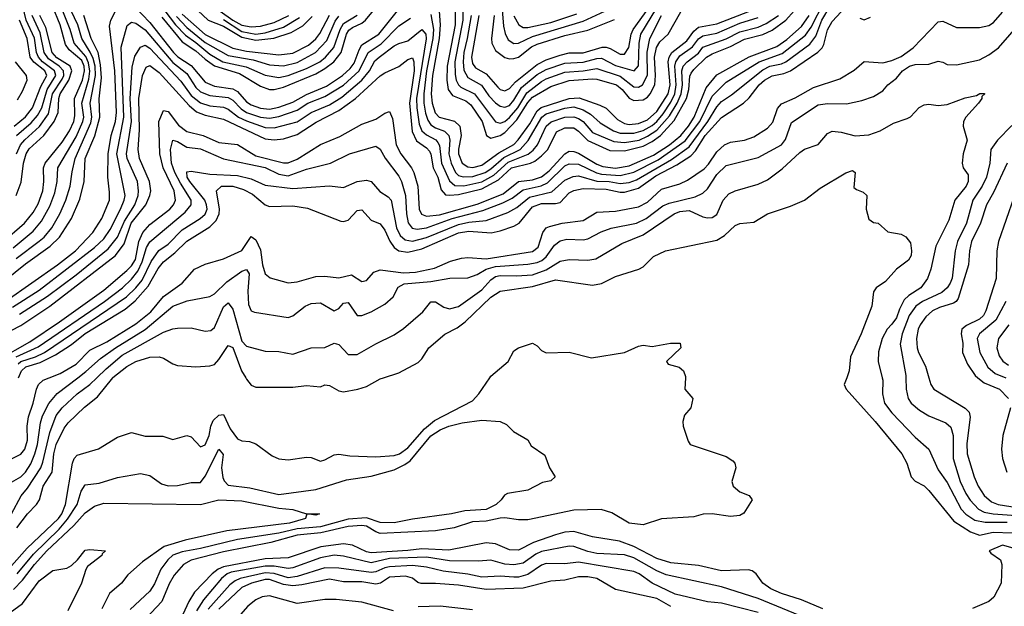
# Model space of a CAD drawing. Header units: inches. Extents: x 990535 to 1117859, y 769386 to 892122.
# Tile 991 of 1056: x 1083465 to 1087737, y 839009 to 841552. Entities that reach past the tile are written whole.
import ezdxf

# ---------------------------------------------------------------- set-up
doc = ezdxf.new("R2010")
doc.units = ezdxf.units.IN
doc.header["$MEASUREMENT"] = 0
doc.layers.add('B0883', color=7, linetype='Continuous')
doc.layers.add('B0884', color=7, linetype='Continuous')

msp = doc.modelspace()

# ---------------------------------------------------------------- linework, layer by layer
at = {"layer": 'B0883', "color": 5}
for points, elevation in [([(1083430, 839546.8), (1083470, 839569.7), (1083490, 839590.9), (1083513.7, 839626.3), (1083531.9, 839670), (1083542.2, 839710), (1083555.7, 839804.3), (1083565.1, 839834.9), (1083591.4, 839888.6), (1083628.2, 839931.8), (1083717.6, 840000)], 2860), ([(1083430, 839409.6), (1083471.3, 839488.7), (1083499, 839521), (1083556.8, 839610), (1083566.3, 839633.7), (1083596.9, 839763.1), (1083624.3, 839835.7), (1083650, 839869.2), (1083714.4, 839930), (1083770, 839970.5), (1083800.4, 840000)], 2840), ([(1083430, 839648.8), (1083470, 839668.4), (1083487.7, 839690), (1083499.3, 839730), (1083498.4, 839790), (1083503.6, 839830), (1083524, 839890), (1083537.7, 839950), (1083547.4, 839970), (1083567.7, 839990), (1083593.2, 840000)], 2880), ([(1083430, 839184.1), (1083498.6, 839261.4), (1083633.9, 839390), (1083648.1, 839410), (1083663.6, 839450), (1083694.6, 839630), (1083701.5, 839650), (1083715, 839665), (1083807.7, 839692.3), (1083890, 839742.6), (1083950, 839762.3), (1084010, 839746.7), (1084087.1, 839747.1), (1084130, 839732.2), (1084190, 839749.3), (1084210, 839743.8), (1084250, 839699.7), (1084270, 839709.2), (1084288, 839750), (1084295.2, 839790), (1084305.2, 839814.8), (1084330, 839837.8), (1084350, 839840.8), (1084378.9, 839779), (1084410, 839734.7), (1084430, 839726.2), (1084463.1, 839723.1), (1084490, 839714), (1084561.4, 839661.4), (1084590, 839648.1), (1084630, 839644.6), (1084710, 839655.9), (1084730, 839653.9), (1084770, 839638.6), (1084790, 839643.5), (1084830, 839666.2), (1084850, 839668.7), (1084897.9, 839662.1), (1085010, 839657.4), (1085090, 839662.2), (1085112.7, 839670), (1085150, 839696.4), (1085221.7, 839778.3), (1085265.3, 839814.7), (1085430, 839900.1), (1085457.8, 839930), (1085505.1, 840000)], 2780), ([(1083453.1, 839350), (1083499.9, 839410), (1083538.8, 839450), (1083551.3, 839470), (1083567.1, 839530), (1083606.7, 839590), (1083614.1, 839670), (1083623.1, 839710), (1083658.5, 839781.5), (1083675.9, 839804.1), (1083747, 839873), (1083802.6, 839917.4), (1083869.2, 840000)], 2820), ([(1086353.7, 840000), (1086350.7, 839950.7), (1086386, 839910), (1086378, 839870), (1086350, 839838), (1086342.8, 839810), (1086344, 839790), (1086365.1, 839725.1), (1086374, 839710), (1086530, 839658.5), (1086559.8, 839639.8), (1086568.6, 839630), (1086571.9, 839610), (1086555.9, 839550), (1086560.9, 839530), (1086590, 839504.9), (1086630.6, 839490), (1086643, 839470), (1086606.6, 839413.4), (1086590, 839402.6), (1086550, 839398.9), (1086470, 839409.8), (1086431.2, 839408.8), (1086390, 839397.2), (1086250, 839387.6), (1086170, 839362.1), (1086110, 839368.9), (1086034.6, 839414.6), (1085988.3, 839428.3), (1085870, 839425.8), (1085670, 839384), (1085630, 839383.3), (1085570, 839392.4), (1085550, 839391.2), (1085490, 839378), (1085430, 839375.3), (1085350, 839349.7), (1085270, 839336.2), (1085030, 839324.6), (1085010, 839331.5), (1084970, 839356.9), (1084950, 839360), (1084890, 839355.6), (1084772, 839328), (1084670, 839317.2), (1084554.8, 839285.2), (1084350, 839245.1), (1084210, 839209.7), (1084176, 839190), (1084135.8, 839144.2), (1084113.3, 839106.7), (1084082.1, 839030), (1083987.9, 838930)], 2780), ([(1084446.2, 840000), (1084450, 839993.5), (1084470, 839967.3), (1084490, 839959.4), (1084650, 839959.4), (1084710, 839966), (1084770, 839960.7), (1084790, 839969.1), (1084810, 839965.8), (1084850, 839943.5), (1084870, 839939), (1084932.3, 839950), (1084970, 839962.3), (1085030, 839995.4), (1085044.1, 840000)], 2820), ([(1087053.6, 840000), (1087042.6, 839970), (1087051, 839950), (1087177.3, 839810), (1087292.7, 839670), (1087314.8, 839630), (1087333.8, 839570), (1087350, 839551.6), (1087390, 839531.5), (1087410, 839511.3), (1087518.3, 839378.3), (1087590, 839332.2), (1087630, 839318), (1087689.1, 839330.9), (1087771.9, 839328.1)], 2820), ([(1087207.5, 840000), (1087210.1, 839990.1), (1087208.4, 839930), (1087218.2, 839890), (1087250, 839847.5), (1087350, 839742.7), (1087409.5, 839690), (1087450, 839600.9), (1087490, 839545.3), (1087549.5, 839430), (1087570, 839408.6), (1087610, 839382.7), (1087653.9, 839373.9), (1087750, 839373.7)], 2840), ([(1087310.8, 840000), (1087311.2, 839950), (1087320.1, 839910), (1087333, 839890), (1087370, 839859.5), (1087410, 839834.2), (1087484, 839804), (1087505.7, 839785.7), (1087516, 839750), (1087514.9, 839650), (1087545.7, 839550), (1087570, 839497.6), (1087588.8, 839468.8), (1087625.4, 839430), (1087650, 839417.5), (1087689.7, 839409.7), (1087830, 839399.6)], 2860), ([(1087410.4, 840000), (1087419, 839970), (1087431.1, 839951.1), (1087567.6, 839867.6), (1087585.6, 839850), (1087588.7, 839828.7), (1087574.4, 839714.4), (1087575.8, 839670), (1087606.4, 839570), (1087623.5, 839530), (1087650, 839489.1), (1087682.1, 839462.1), (1087711.1, 839451.1), (1087830, 839431)], 2880), ([(1087623, 840000), (1087650, 839978.4), (1087716.3, 839950), (1087755.4, 839910)], 2920), ([(1087763.7, 839870), (1087730.4, 839750), (1087724.5, 839690), (1087729.7, 839650), (1087748.2, 839590)], 2920), ([(1083455.2, 839150), (1083524.8, 839235.2), (1083636.2, 839343.8), (1083673.4, 839386.6), (1083714.3, 839450), (1083732.3, 839507.7), (1083750, 839535.8), (1083810, 839543), (1083890, 839567.3), (1083990, 839585.2), (1084030, 839576.1), (1084080.6, 839540.6), (1084110, 839531.9), (1084150, 839533.4), (1084210, 839545.8), (1084250, 839545.2), (1084270, 839573.5), (1084330, 839690.1), (1084347.6, 839667.6), (1084341.4, 839610), (1084347, 839567), (1084352.9, 839552.9), (1084370, 839534.4), (1084463.4, 839523.4), (1084590, 839494), (1084750, 839514.9), (1084882.9, 839557.1), (1084990, 839573.1), (1085090, 839601.1), (1085136.8, 839623.2), (1085160.2, 839639.8), (1085250, 839747.7), (1085290, 839774.5), (1085326.8, 839790), (1085385.1, 839805.1), (1085470, 839815.8), (1085550.5, 839810.5), (1085576.9, 839796.9), (1085607.5, 839767.5), (1085670, 839730.8), (1085685.2, 839705.2), (1085744, 839664), (1085763.7, 839610), (1085788.2, 839570), (1085770, 839553.6), (1085734.4, 839545.6), (1085670, 839512.6), (1085581.8, 839498.2), (1085568.7, 839491.3), (1085554.3, 839470), (1085532.3, 839450), (1085490, 839428.9), (1085397.4, 839422.6), (1085339.1, 839410), (1085170, 839387.2), (1085090, 839370.6), (1085030, 839373), (1084970, 839393.3), (1084890, 839386.2), (1084770, 839354.2), (1084670, 839344.5), (1084590, 839326.4), (1084410, 839298.2), (1084250, 839259.4), (1084170, 839245), (1084130, 839231.1), (1084108.3, 839210), (1084078.5, 839170), (1084050, 839106.1), (1084030, 839074.5), (1083944.6, 838995.4)], 2760), ([(1083438.6, 839081.4), (1083478.2, 839121.8), (1083530, 839190.9), (1083583.6, 839250), (1083700.8, 839359.2), (1083750, 839414.5), (1083790, 839442.6), (1083830, 839456.2), (1084250, 839450.9), (1084330, 839470.7), (1084430, 839466.6), (1084590, 839434.4), (1084650, 839429.1), (1084710, 839410.1), (1084766.8, 839410), (1084750, 839404.4), (1084710.6, 839409.4), (1084704.9, 839390), (1084636, 839370), (1084364.4, 839335.6), (1084183.5, 839296.5), (1084091.7, 839268.3), (1083997.8, 839202.2), (1083934.1, 839145.9), (1083906.7, 839110), (1083854.8, 839065.2), (1083822.2, 838997.8)], 2740), ([(1086950, 838998.4), (1086857.2, 839037.2), (1086770, 839064.3), (1086724.8, 839084.8), (1086689.9, 839110), (1086660.4, 839150), (1086643, 839163), (1086626.9, 839166.9), (1086510, 839162.8), (1086410, 839185.9), (1086290, 839197.5), (1086230, 839216.5), (1086130, 839268.8), (1086068, 839291.9), (1085950.2, 839310.2), (1085870, 839333.2), (1085830, 839331.2), (1085790, 839318.4), (1085695, 839285), (1085630, 839252.6), (1085590, 839254.4), (1085530, 839279.4), (1085490, 839284.1), (1085327.5, 839252.5), (1085210, 839258.7), (1085149.5, 839250.5), (1084990, 839240.2), (1084970, 839245.2), (1084910, 839274.1), (1084870, 839279.7), (1084772.5, 839267.5), (1084630, 839218.9), (1084530, 839214.5), (1084350, 839180.5), (1084326.8, 839170), (1084300.9, 839150), (1084224.4, 839070), (1084199.9, 839030), (1084165, 838955)], 2820), ([(1083327, 838913), (1083478.1, 839021.9), (1083550, 839119.2), (1083610, 839164.9), (1083670, 839174), (1083690, 839186), (1083717, 839210), (1083750, 839252.4), (1083770, 839255.5), (1083837.3, 839250), (1083822.8, 839237.2), (1083822.4, 839230), (1083759, 839181), (1083751.8, 839168.2), (1083734.2, 839110), (1083674.3, 838990)], 2720), ([(1086930, 838936.3), (1086670, 839043.3), (1086510, 839093.5), (1086270, 839145.7), (1086230, 839162.6), (1086130, 839219.4), (1086090, 839232.9), (1085970, 839238.2), (1085930, 839247.2), (1085870, 839268.9), (1085850, 839270.3), (1085730, 839246.9), (1085704.6, 839235.4), (1085650, 839196.3), (1085610, 839188.9), (1085570, 839191.8), (1085510, 839208.8), (1085455.4, 839204.6), (1085330, 839206.5), (1085230, 839221.5), (1085070, 839215.9), (1084990, 839197.3), (1084870, 839225.8), (1084830, 839230.7), (1084770, 839218.8), (1084650, 839175.8), (1084630, 839173.3), (1084570, 839183.8), (1084530, 839183.8), (1084383.4, 839156.6), (1084365.3, 839150), (1084340.8, 839130), (1084262.4, 839037.6), (1084232.3, 838990)], 2840), ([(1087827, 839247), (1087730, 839273.5), (1087671, 839250), (1087678.8, 839238.8), (1087721, 839210), (1087726.8, 839190), (1087724, 839110), (1087691.6, 839048.4), (1087670.6, 839030), (1087599.7, 839000.3)], 2820), ([(1086670, 838982.4), (1086510, 839023.2), (1086450, 839028.5), (1086310, 839061.5), (1086209.9, 839110), (1086153.5, 839150), (1086130, 839159.5), (1085890, 839200.4), (1085830, 839192.9), (1085750, 839194.8), (1085730, 839187.4), (1085670, 839146.6), (1085630, 839135.6), (1085610, 839134.8), (1085550, 839139.8), (1085470, 839135.4), (1085410, 839149.1), (1085302.1, 839162.1), (1085230, 839178.4), (1085170, 839186.3), (1085070, 839180.3), (1085050, 839176.6), (1085010, 839158), (1084990, 839156), (1084850, 839175.1), (1084790, 839175.6), (1084670, 839138.1), (1084630, 839132.8), (1084570, 839152), (1084530, 839154.5), (1084421.4, 839130), (1084399.8, 839120.2), (1084377.4, 839102.7), (1084283.7, 838996.3)], 2860), ([(1086290, 839008.5), (1086230, 839043), (1086050, 839081.5), (1085970, 839129.1), (1085930, 839137.5), (1085890, 839137.5), (1085830, 839122.3), (1085770, 839118.2), (1085650, 839087.6), (1085490, 839081.5), (1085370, 839101.4), (1085270, 839108.3), (1085207.4, 839107.4), (1085192.5, 839112.5), (1085170, 839131.7), (1085139.9, 839139.9), (1085070, 839135.1), (1085031.1, 839108.9), (1085010, 839104.9), (1084950, 839115.9), (1084870, 839114.9), (1084810, 839127.4), (1084690, 839101.5), (1084650, 839098.2), (1084610, 839104), (1084550, 839124.6), (1084530, 839124.9), (1084471.6, 839110), (1084429.2, 839090.8), (1084330, 838997.1)], 2880), ([(1085087, 838990), (1084950, 839027), (1084838.9, 839038.9), (1084790, 839038.7), (1084670, 839021.4), (1084550, 839053.9), (1084517.8, 839050), (1084490, 839037.5), (1084454.6, 839010), (1084370, 838912.6)], 2920), ([(1085430, 838993.9), (1085290, 839010.2), (1085193.8, 839006.2)], 2920)]:
    msp.add_lwpolyline(points, dxfattribs=dict(at, elevation=elevation))
at = {"layer": 'B0884', "color": 5}
for points, elevation in [([(1083407, 840333), (1083630.2, 840489.8), (1083708.2, 840550), (1083782.8, 840630), (1083821.5, 840690), (1083854.9, 840770), (1083855.7, 840804.3), (1083847.4, 840870), (1083848.9, 840970), (1083862.8, 841050), (1083881.2, 841110), (1083885, 841150), (1083878.7, 841330), (1083855.5, 841524.5), (1083861.1, 841550), (1083910, 841646.7)], 3080), ([(1083452.3, 841050), (1083515.7, 841104.3), (1083543.1, 841136.9), (1083560.9, 841170), (1083584.6, 841250), (1083622.6, 841310), (1083617, 841330), (1083563.8, 841370), (1083546.6, 841390), (1083538.8, 841410), (1083530, 841471.4), (1083494, 841550), (1083478.7, 841610), (1083452.7, 841650)], 3260), ([(1083930, 841645.5), (1084030, 841539.7), (1084132.3, 841410), (1084151.1, 841391.1), (1084210, 841352.9), (1084270, 841281.9), (1084310, 841264), (1084390, 841252.7), (1084410, 841240.9), (1084450, 841195.3), (1084470, 841182.3), (1084510, 841168.7), (1084550, 841163.8), (1084590, 841172.5), (1084650, 841194.5), (1084710, 841227.2), (1084796, 841264), (1084866.5, 841310), (1084899.5, 841340.5), (1084916.8, 841363.2), (1084937.9, 841422.1), (1084950, 841443.4), (1085023.1, 841490), (1085110, 841597.4)], 3080), ([(1084082.8, 841562.8), (1084170, 841456.4), (1084230, 841417.7), (1084270, 841380.3), (1084310, 841351.7), (1084419, 841319), (1084510, 841263.9), (1084550, 841250.1), (1084570, 841249.3), (1084610, 841259.6), (1084750, 841318), (1084790, 841339.8), (1084828.6, 841370), (1084860.6, 841410), (1084883.2, 841490), (1084893.5, 841506.5), (1084910, 841518.8), (1084950, 841536.6), (1084965.9, 841550), (1085048.2, 841651.8)], 3120), ([(1085388, 841650), (1085388.7, 841550), (1085353.8, 841370), (1085354.2, 841314.2), (1085358.7, 841290), (1085369.2, 841269.2), (1085380.1, 841260.1), (1085438.4, 841230), (1085530, 841109.6), (1085550, 841102.9), (1085570, 841111.4), (1085590, 841127.5), (1085626.9, 841170), (1085665.3, 841234.7), (1085730, 841283.8), (1085750, 841295.2), (1085830, 841323.9), (1085910, 841330.2), (1085970, 841340.6), (1086070, 841307), (1086130, 841261.2), (1086150, 841259.8), (1086167.8, 841270), (1086188.7, 841311.3), (1086188.5, 841411.5), (1086198.8, 841470), (1086250, 841570.4)], 3140), ([(1085423.6, 841570), (1085407.5, 841470), (1085392.1, 841410), (1085389.1, 841370), (1085392.9, 841332.9), (1085410, 841301.8), (1085468.9, 841268.9), (1085501.3, 841221.3), (1085530, 841191.2), (1085550, 841177), (1085570, 841172.4), (1085590, 841180.5), (1085610, 841203.8), (1085642.5, 841257.5), (1085710, 841314), (1085750, 841336), (1085830, 841364), (1085910, 841368.3), (1085970, 841384.3), (1085990, 841385), (1086050, 841354), (1086131.4, 841330), (1086150, 841352.2), (1086153.8, 841450), (1086161, 841490), (1086270, 841672)], 3160), ([(1083390, 840586.3), (1083485.8, 840670), (1083523.7, 840716.3), (1083545.6, 840754.4), (1083565.3, 840810), (1083570.8, 840850), (1083569.2, 840910), (1083575.3, 840930), (1083650, 841021.1), (1083681.6, 841070), (1083700.3, 841110), (1083705.3, 841134.7), (1083702.8, 841210), (1083737.7, 841290), (1083747.2, 841330), (1083745.1, 841350), (1083734.7, 841374.7), (1083680.7, 841420.7), (1083664.5, 841444.5), (1083641.1, 841530), (1083607.2, 841610)], 3180), ([(1083436.6, 840563.5), (1083524, 840636), (1083560.7, 840679.3), (1083596.4, 840743.6), (1083618, 840802), (1083628.5, 840850), (1083630.9, 840910), (1083710, 841043.7), (1083740, 841110), (1083743.5, 841130), (1083735.3, 841190), (1083765.5, 841294.5), (1083770.4, 841329.6), (1083764.7, 841364.7), (1083752.4, 841392.4), (1083701.6, 841450), (1083684.5, 841510), (1083643.5, 841610)], 3160), ([(1083450, 840090.9), (1083545.8, 840134.2), (1083834.1, 840330), (1083911.9, 840390), (1083950, 840426.7), (1083978, 840461.9), (1083997.3, 840502.7), (1084016, 840564), (1084030.8, 840589.2), (1084183, 840717), (1084209.9, 840750), (1084208.8, 840770), (1084162.7, 840842.7), (1084137.9, 840890), (1084123.6, 840930), (1084119.5, 840990), (1084130, 841029.2), (1084150, 841024.2), (1084190, 840999.4), (1084250, 840992.5), (1084350, 840948.8), (1084530, 840911.2), (1084590, 840882.2), (1084630, 840874.6), (1084710, 840904.3), (1084813.7, 840930), (1084896.9, 840970), (1085010, 841003.2), (1085030, 840991.3), (1085051.8, 840951.8), (1085110, 840873.4), (1085122.4, 840850), (1085138.7, 840790), (1085143.6, 840710), (1085151.3, 840671.4), (1085168.6, 840648.6), (1085190, 840644.2), (1085230.4, 840650.4), (1085342.3, 840690), (1085474.7, 840725.3), (1085562.3, 840757.7), (1085601.9, 840778.1), (1085650, 840814.2), (1085727.6, 840832.4), (1085755.3, 840844.7), (1085830, 840918.2), (1085850, 840927.1), (1085890, 840925.8), (1085968.3, 840888.3), (1085990, 840882.8), (1086070, 840876.1), (1086130, 840890.8), (1086235.9, 840944.1), (1086353.4, 841026.6), (1086417, 841110), (1086470, 841220.8), (1086530, 841280.8), (1086674.5, 841370), (1086774.1, 841405.9), (1086874.5, 841485.5), (1086900.1, 841519.9), (1086955.3, 841630)], 2960), ([(1083459.2, 840060.8), (1083470, 840070), (1083534.4, 840090), (1083573.7, 840110), (1083929, 840350), (1083970, 840390), (1083996.4, 840423.6), (1084036.4, 840503.6), (1084069.2, 840550.8), (1084110, 840579.1), (1084170, 840640.5), (1084247.8, 840690), (1084270.6, 840709.4), (1084278.6, 840730), (1084276.6, 840750), (1084268.2, 840770), (1084203.3, 840850), (1084192.6, 840870), (1084190, 840892.3), (1084210, 840894.8), (1084290, 840882), (1084410, 840876.6), (1084470, 840861.5), (1084530, 840834.6), (1084650, 840821), (1084810, 840831.8), (1084870, 840825.1), (1084930, 840850.7), (1084970, 840856), (1084990, 840850.8), (1085027.9, 840807.9), (1085064.8, 840784.8), (1085076.6, 840770), (1085101, 840650), (1085116, 840616), (1085137.6, 840597.6), (1085170, 840592.2), (1085230, 840607.6), (1085370, 840664.2), (1085414.4, 840674.4), (1085490, 840680.9), (1085584, 840716), (1085622.7, 840737.3), (1085677.7, 840782.3), (1085774.5, 840805.5), (1085830, 840857), (1085867, 840873), (1085890, 840875.2), (1085970, 840851.8), (1086022.6, 840850), (1086070, 840841.3), (1086110, 840846.2), (1086141.7, 840858.3), (1086293.6, 840946.4), (1086370, 841000.4), (1086451.6, 841110), (1086490, 841175), (1086510, 841197), (1086553.9, 841226.1), (1086690, 841334.5), (1086719.6, 841350), (1086770, 841361.1), (1086790, 841370), (1086893.4, 841446.6), (1086919.1, 841480.9), (1086946, 841550), (1086981.5, 841610)], 2940), ([(1084193.2, 841633.2), (1084282.9, 841550), (1084350, 841523.5), (1084430, 841475.6), (1084490, 841463.2), (1084568.1, 841471.9), (1084643.7, 841496.3), (1084694, 841526), (1084734, 841566)], 3220), ([(1084290, 841621.2), (1084390.9, 841550), (1084430, 841528.2), (1084470, 841520.4), (1084510, 841523.6), (1084570, 841540.5), (1084632.9, 841570)], 3260), ([(1085282.1, 841630), (1085290.4, 841530.4), (1085286, 841470), (1085255.8, 841310), (1085250.4, 841230.4), (1085254.6, 841190), (1085268.2, 841148.2), (1085285.3, 841130), (1085351.9, 841111.9), (1085375.7, 841090), (1085381.4, 841050), (1085369.6, 840990.3), (1085370, 840970), (1085384.8, 840930), (1085410, 840913.6), (1085431.7, 840911.7), (1085470, 840921.5), (1085544.9, 840975.1), (1085608.8, 841011.2), (1085628.6, 841031.4), (1085679, 841101), (1085710, 841156.7), (1085727.9, 841172.1), (1085850, 841210.2), (1085892.9, 841213), (1085982.1, 841182.1), (1086010, 841168.8), (1086059.5, 841119.5), (1086090, 841101.6), (1086110, 841098), (1086150, 841101.5), (1086190, 841118), (1086230, 841153.9), (1086278.5, 841230), (1086287, 841270), (1086278.8, 841370), (1086283.1, 841390), (1086294.4, 841410), (1086360, 841460), (1086390, 841502.3), (1086410, 841519.8), (1086490, 841533.7), (1086650, 841596.6)], 3080), ([(1085354.8, 841630), (1085354.4, 841530), (1085320.4, 841350), (1085319.1, 841290), (1085324.7, 841250), (1085343.5, 841223.5), (1085400.7, 841200.7), (1085422.3, 841182.3), (1085472.7, 841110), (1085490.7, 841050), (1085510, 841038.7), (1085550.3, 841050), (1085570, 841063.7), (1085621.8, 841118.2), (1085670, 841193.4), (1085690, 841215.5), (1085770, 841263), (1085850, 841287.9), (1085950, 841295.7), (1085970, 841293.7), (1086054.2, 841270), (1086079.6, 841250), (1086110, 841212.3), (1086130, 841201.1), (1086170, 841204.1), (1086190, 841216.7), (1086201.3, 841230), (1086220.8, 841270), (1086224.6, 841310), (1086219.9, 841390), (1086228.4, 841431.6), (1086243.4, 841456.6), (1086278.3, 841490), (1086334, 841586)], 3120), ([(1085457.8, 841570), (1085425, 841390), (1085430, 841362.6), (1085443.5, 841343.5), (1085490, 841317.9), (1085539.5, 841259.5), (1085550, 841250.1), (1085570, 841244), (1085590, 841254), (1085616.9, 841283.1), (1085710, 841357.2), (1085750, 841377.5), (1085810, 841397.9), (1085850, 841408), (1085910, 841409), (1085992.8, 841432.8), (1086010, 841432.9), (1086026.8, 841426.8), (1086070, 841401.9), (1086090, 841402.8), (1086108.6, 841431.4), (1086119.1, 841490), (1086127.4, 841510), (1086213.8, 841630)], 3180), ([(1085556.5, 841630), (1085564.5, 841524.5), (1085571.7, 841491.7), (1085585.3, 841465.3), (1085610, 841448.9), (1085630, 841450.4), (1085690, 841478.6), (1085910, 841545.9), (1086022.7, 841597.3)], 3240), ([(1083340.8, 840159.2), (1083470, 840226.9), (1083596.2, 840310), (1083880.7, 840530), (1083918.9, 840581.1), (1083949.7, 840670.3), (1084013.1, 840750), (1084030.5, 840790), (1084034.3, 840810), (1084029.2, 840850), (1083985.1, 840950), (1083979.2, 840990), (1083984.9, 841075.1), (1083982.7, 841210), (1083998.9, 841310), (1084014.1, 841345.9), (1084030, 841352.8), (1084070, 841323.5), (1084200.5, 841180.5), (1084232.9, 841152.9), (1084270, 841137.7), (1084350, 841120.7), (1084530, 841036.1), (1084570, 841030.6), (1084610, 841035.8), (1084670, 841054.9), (1084752.3, 841107.7), (1084850, 841158.1), (1084922.7, 841210), (1085030, 841308.5), (1085050, 841322.4), (1085110, 841349.2), (1085150, 841379), (1085170, 841386), (1085175.5, 841370), (1085176.3, 841330), (1085157.3, 841190), (1085167.9, 841067.9), (1085186.9, 841026.9), (1085230, 840997), (1085242.8, 840982.8), (1085249.4, 840969.4), (1085259.7, 840910), (1085279.7, 840870), (1085294.5, 840814.5), (1085313.4, 840793.4), (1085330.7, 840790.7), (1085370, 840794.5), (1085470, 840819.3), (1085542.4, 840857.6), (1085598.7, 840910), (1085681.2, 840930), (1085700.9, 840939.1), (1085730, 840961.3), (1085756.4, 840990), (1085794.4, 841065.6), (1085830, 841083.7), (1085870, 841082.8), (1085890, 841069.2), (1085930, 841028.7), (1086025.4, 840985.4), (1086090, 840984.2), (1086170, 841003.8), (1086210, 841024.6), (1086245.4, 841050), (1086305, 841115), (1086358.6, 841210), (1086368.9, 841250), (1086373.3, 841306.7), (1086379.1, 841320.9), (1086390, 841336.8), (1086445.1, 841390), (1086470, 841404.2), (1086550, 841435.6), (1086610, 841468.2), (1086690, 841488.1), (1086730, 841506.3), (1086790, 841550), (1086826, 841590)], 3020), ([(1083354.8, 840385.2), (1083490, 840494.2), (1083598.4, 840570), (1083638.2, 840610), (1083689.9, 840690), (1083726.6, 840773.4), (1083745, 840850), (1083749.5, 840950), (1083791.2, 841048.8), (1083813.6, 841130), (1083809.6, 841209.6), (1083820.3, 841299.8), (1083816.7, 841356.7), (1083805.8, 841410), (1083775.8, 841470), (1083744.5, 841570)], 3120), ([(1083370, 840077), (1083510, 840155.1), (1083637.6, 840242.4), (1083830, 840378.9), (1083930, 840465.1), (1083950, 840485.4), (1083967.4, 840512.6), (1083982.5, 840590), (1083999.1, 840630), (1084030, 840664.3), (1084117.3, 840730), (1084132.7, 840750), (1084140.9, 840770), (1084136.1, 840810), (1084088.2, 840910), (1084073.6, 840970), (1084069.5, 841110), (1084090, 841157.8), (1084110, 841153.9), (1084154.8, 841094.8), (1084190, 841067.9), (1084260.8, 841050), (1084330, 841019), (1084410, 841010.8), (1084490, 840962.2), (1084610, 840931.1), (1084630, 840931.8), (1084670, 840946.9), (1084770, 841011.2), (1084854, 841046), (1084950, 841098.9), (1085010, 841120.6), (1085050, 841146.3), (1085070, 841153.9), (1085083.5, 841123.5), (1085098.6, 841010), (1085118.7, 840970), (1085165.8, 840910), (1085176.2, 840890), (1085192.5, 840830), (1085198.8, 840730), (1085209.4, 840709.4), (1085230, 840700.1), (1085286.7, 840706.7), (1085450, 840751.9), (1085562.6, 840797.4), (1085630, 840850), (1085690, 840858.2), (1085729.2, 840870.8), (1085762.7, 840897.3), (1085830, 840971.1), (1085850, 840982.3), (1085870, 840981.2), (1085890, 840972.8), (1085970, 840925.6), (1085995.3, 840915.3), (1086051.1, 840908.9), (1086110, 840918.8), (1086215.9, 840964.1), (1086284.8, 841010), (1086334.1, 841050), (1086367.3, 841090), (1086392.2, 841130), (1086443.3, 841256.6), (1086490, 841313), (1086630, 841391.6), (1086750, 841435.2), (1086794.5, 841465.5), (1086857.1, 841522.9), (1086891.1, 841570)], 2980), ([(1083434.5, 840305.5), (1083550, 840378.9), (1083790, 840564.3), (1083830, 840602.3), (1083858, 840642), (1083903.5, 840730), (1083919.3, 840770), (1083922.4, 840790), (1083886.6, 840970), (1083917.9, 841130), (1083906.4, 841433.6), (1083932.5, 841527.5), (1083950, 841541.2), (1083970, 841536.3), (1084010, 841507.9), (1084130, 841366.8), (1084190, 841318.3), (1084230, 841257.5), (1084250, 841239.8), (1084290, 841223.1), (1084370, 841214.9), (1084390, 841202.5), (1084425.7, 841165.7), (1084450, 841150), (1084510, 841129.8), (1084550, 841125), (1084590, 841133.1), (1084670, 841159.7), (1084715.1, 841190), (1084790, 841219.4), (1084870, 841268.5), (1084937.7, 841330), (1084977.3, 841410), (1085033.3, 841446.7), (1085110, 841525.9), (1085161.3, 841558.7)], 3060), ([(1083450, 840517.1), (1083550, 840592), (1083571.3, 840610), (1083605.2, 840650), (1083640.1, 840710), (1083665.5, 840770), (1083684.4, 840830), (1083692.8, 840892.8), (1083706.5, 840950), (1083774.5, 841105.5), (1083778.6, 841130), (1083771.3, 841190), (1083794, 841310), (1083792.3, 841350), (1083784.2, 841384.1), (1083771.9, 841411.9), (1083734.5, 841470), (1083717.4, 841530), (1083688.8, 841590)], 3140), ([(1083450.7, 840789.3), (1083471.7, 840848.3), (1083482, 840930), (1083493.6, 840970), (1083507.1, 840992.9), (1083569.6, 841050.4), (1083615.4, 841110), (1083632, 841150), (1083635, 841210), (1083641.3, 841230), (1083679.3, 841290), (1083692.4, 841330), (1083683.9, 841350), (1083626.5, 841386.5), (1083606.5, 841410), (1083578.5, 841518.5), (1083552.8, 841570)], 3220), ([(1083451.8, 840970), (1083469.7, 841010), (1083488.1, 841031.9), (1083551.6, 841088.4), (1083590, 841143.9), (1083608.5, 841230), (1083650, 841294.6), (1083657.2, 841310), (1083655.9, 841330), (1083636.8, 841350), (1083590, 841382.9), (1083572.3, 841410), (1083554.6, 841494.6), (1083519.2, 841570)], 3240), ([(1083461, 840000), (1083473.6, 840030), (1083492.7, 840047.3), (1083553.8, 840066.2), (1083620.4, 840099.6), (1083690, 840143.9), (1083750, 840192), (1083923.1, 840296.9), (1083967, 840333), (1084022.6, 840397.4), (1084066.5, 840473.5), (1084090, 840503.1), (1084139.3, 840540.7), (1084190, 840592.1), (1084290, 840654.7), (1084318.4, 840681.6), (1084331.2, 840710), (1084332.2, 840730), (1084319.6, 840810), (1084341, 840830), (1084390, 840830.1), (1084436.2, 840816.2), (1084475.3, 840795.3), (1084530, 840749), (1084550, 840742.3), (1084650, 840745), (1084714.4, 840734.4), (1084858.6, 840678.6), (1084870, 840676.8), (1084890, 840683.7), (1084930, 840724.6), (1084950, 840727.8), (1084990, 840682.7), (1085030, 840666.5), (1085050, 840639.5), (1085071.3, 840591.3), (1085090, 840564), (1085110, 840550), (1085150, 840543.7), (1085210, 840558.3), (1085370, 840627.8), (1085414.7, 840634.7), (1085511.2, 840628.8), (1085550, 840636.7), (1085610, 840657.6), (1085632.5, 840670), (1085690, 840740.1), (1085730, 840754.7), (1085790, 840754.9), (1085810, 840760.2), (1085850, 840801.7), (1085870, 840812), (1085910, 840819.9), (1086010, 840817.3), (1086070, 840803.8), (1086090, 840804.1), (1086150, 840822.2), (1086225.5, 840874.5), (1086317, 840923), (1086377.5, 840962.5), (1086397.1, 840982.9), (1086440.2, 841050), (1086510, 841127.9), (1086605.7, 841190), (1086630, 841213.8), (1086673.7, 841270), (1086696.5, 841290), (1086730, 841309.3), (1086781.5, 841318.5), (1086810, 841330.1), (1086928.2, 841411.8), (1086946.8, 841430), (1086954.9, 841445.1), (1086970, 841507.7), (1086990, 841544.6), (1087030, 841586.6)], 2920), ([(1083464.6, 840275.4), (1083586.1, 840353.9), (1083710, 840446), (1083850, 840558.4), (1083890.4, 840609.6), (1083920.7, 840679.3), (1083964.6, 840750), (1083979.1, 840790), (1083981.3, 840810), (1083975.9, 840850), (1083932.5, 840950), (1083928.4, 840970), (1083950, 841110), (1083944.3, 841210), (1083954.2, 841345.8), (1083965.4, 841394.6), (1083990, 841432.9), (1084010, 841441.8), (1084030, 841429.1), (1084165, 841285), (1084210, 841223.9), (1084250, 841191.4), (1084290, 841178.6), (1084350, 841172.5), (1084370, 841163.6), (1084415.2, 841130), (1084450, 841113.4), (1084530, 841085.2), (1084570, 841083.6), (1084670, 841108.7), (1084730.4, 841150), (1084810, 841183.5), (1084863.2, 841216.8), (1084950.4, 841289.6), (1084983.2, 841330), (1085006.8, 841373.2), (1085025.2, 841390), (1085090, 841438.2), (1085110, 841449.2), (1085150, 841461.1), (1085210.1, 841510.1), (1085227.5, 841490), (1085229.5, 841469.5), (1085187.8, 841210), (1085188.3, 841170), (1085198.8, 841098.8), (1085210.4, 841070), (1085230, 841053.4), (1085271.4, 841031.4), (1085280.2, 841020.2), (1085286.3, 841006.3), (1085295.9, 840930), (1085330, 840853.1), (1085353.4, 840833.4), (1085392.1, 840832.1), (1085470, 840849.3), (1085522.1, 840877.9), (1085585.5, 840934.5), (1085671.5, 840968.5), (1085693.6, 840986.4), (1085712.6, 841010), (1085750, 841090.4), (1085771.3, 841108.7), (1085830, 841129.2), (1085870, 841131.1), (1085890, 841124.1), (1085910.1, 841110), (1085950, 841062.7), (1086043.4, 841023.4), (1086090, 841020.1), (1086152.9, 841030), (1086190, 841046.8), (1086230, 841072.8), (1086284.3, 841135.7), (1086317.5, 841190), (1086335.4, 841230), (1086341.3, 841270), (1086337.9, 841330), (1086344.7, 841350), (1086362.1, 841370), (1086410, 841407.3), (1086430, 841433.5), (1086530, 841468.8), (1086590, 841499.1), (1086670, 841520.3), (1086704.8, 841535.2), (1086758.3, 841570)], 3040), ([(1083593.2, 840000), (1083641.2, 840018.8), (1083710, 840058.2), (1083770, 840118.8), (1083843.8, 840156.1), (1083970, 840234), (1084033.8, 840286.2), (1084090, 840352.2), (1084170.2, 840409.8), (1084223.2, 840470), (1084270, 840491.9), (1084350, 840515.6), (1084429, 840551), (1084470, 840612.5), (1084490, 840597.5), (1084510, 840554.3), (1084519.4, 840490), (1084530.7, 840450.7), (1084552.8, 840432.8), (1084630, 840411.5), (1084670, 840416.2), (1084750, 840438.8), (1084790, 840439.8), (1084850, 840432.5), (1084905.8, 840445.8), (1084950, 840417.8), (1084970, 840421.4), (1085002.5, 840457.5), (1085030, 840468.2), (1085130, 840455.1), (1085182.6, 840457.3), (1085264.5, 840475.5), (1085334.6, 840505.4), (1085381.8, 840518.2), (1085410, 840521), (1085490, 840515.2), (1085690, 840547), (1085714.3, 840565.7), (1085735.9, 840630), (1085750, 840649.2), (1085764, 840656), (1085819.1, 840670), (1085910, 840680.9), (1085970, 840717.7), (1086050, 840722.3), (1086150, 840740.9), (1086190, 840760.7), (1086250, 840817), (1086330, 840841.1), (1086363, 840857), (1086434.7, 840905.3), (1086453.9, 840926.1), (1086490, 840979.6), (1086523.6, 841010), (1086550, 841021.4), (1086609.6, 841030.4), (1086650, 841044), (1086710, 841082.3), (1086732.5, 841107.5), (1086752.9, 841167.1), (1086770, 841186.7), (1086830, 841213.8), (1086910, 841258.7), (1087024.2, 841295.8), (1087086.3, 841333.7), (1087130, 841370.1), (1087210, 841364.5), (1087250, 841374.8), (1087290, 841392.2), (1087341.8, 841430), (1087450, 841542.7), (1087470, 841545.7), (1087530, 841518.2), (1087630, 841518.6), (1087670, 841526.8), (1087690, 841540.5), (1087730, 841584.8)], 2880), ([(1084095.6, 841590), (1084141.7, 841530), (1084184.3, 841484.3), (1084230, 841453.3), (1084290, 841403.2), (1084347.3, 841370), (1084448, 841348), (1084530, 841311.1), (1084590, 841301.9), (1084630, 841309.8), (1084710, 841340.7), (1084767.6, 841370), (1084793, 841390), (1084828.5, 841431.5), (1084855.2, 841510), (1084870, 841535.3), (1084930, 841572.2)], 3140), ([(1084145.4, 841565.4), (1084190, 841517.7), (1084270, 841453.5), (1084370, 841397.2), (1084478.7, 841378.7), (1084550, 841356.5), (1084610, 841352.5), (1084670, 841367.1), (1084749.1, 841410), (1084797.9, 841462.1), (1084834.6, 841545.4), (1084850, 841567.2)], 3160), ([(1084170, 841575.9), (1084270, 841487.5), (1084390, 841428.9), (1084450, 841416), (1084590, 841399.1), (1084650, 841407.2), (1084718, 841442), (1084750, 841469.2), (1084768.4, 841491.6), (1084810, 841571.3)], 3180), ([(1084350, 841553), (1084430, 841500.9), (1084490, 841489), (1084530, 841494.7), (1084610, 841520), (1084678.9, 841561.1)], 3240), ([(1085250, 841573.9), (1085260.9, 841510), (1085258.1, 841470), (1085230.8, 841330), (1085219.6, 841230), (1085219.5, 841190), (1085226.8, 841146.9), (1085236.2, 841116.3), (1085250, 841095.8), (1085270, 841082.9), (1085308.8, 841068.8), (1085327.4, 841050), (1085331.2, 841030), (1085326.9, 840970), (1085337.1, 840930), (1085355.6, 840890), (1085370, 840876), (1085390, 840870.5), (1085431.9, 840871.9), (1085484.8, 840890), (1085510, 840905.8), (1085565.3, 840954.7), (1085637.5, 840990), (1085672.2, 841027.8), (1085730.6, 841129.4), (1085750, 841143.3), (1085830, 841168.9), (1085870, 841173.9), (1085910, 841162), (1085942.4, 841142.4), (1085984.4, 841104.4), (1086042.3, 841070), (1086070, 841059.9), (1086130, 841060.2), (1086170, 841072.3), (1086210, 841093.5), (1086230, 841110.5), (1086256.6, 841143.4), (1086290, 841194.3), (1086307.3, 841230), (1086314, 841270), (1086307.5, 841350), (1086312.6, 841370), (1086330, 841395.5), (1086385.2, 841434.8), (1086410, 841468.8), (1086430, 841482.8), (1086490, 841493.8), (1086590, 841537), (1086670, 841561.2)], 3060), ([(1085524.7, 841570), (1085512.3, 841470), (1085513.4, 841450), (1085530, 841419.1), (1085570, 841388.8), (1085590, 841382.7), (1085610, 841383.4), (1085630, 841390.3), (1085686, 841434), (1085710, 841445.7), (1085830, 841483.4), (1085930, 841506.8), (1086046.7, 841553.3)], 3220), ([(1085610, 841568.5), (1085631.4, 841530), (1085650, 841518.8), (1085670, 841517.6), (1085770, 841540.1), (1085882.3, 841577.7)], 3260), ([(1087110, 841558.1), (1087130, 841551.3), (1087157.5, 841562.5)], 2920), ([(1083441.3, 841090), (1083490, 841130.6), (1083520.7, 841170), (1083557.3, 841262.7), (1083583, 841310), (1083574.9, 841330), (1083527.3, 841367.3), (1083510.9, 841390), (1083498.1, 841470), (1083464.1, 841550)], 3280), ([(1083717.6, 840000), (1083753, 840027), (1083816.4, 840083.6), (1083881.1, 840130), (1084010.3, 840209.7), (1084130, 840310.4), (1084192.7, 840332.7), (1084290, 840351.7), (1084310, 840364.1), (1084364, 840416), (1084430, 840462.3), (1084450, 840469.3), (1084460.8, 840450), (1084455.2, 840375.2), (1084457.9, 840317.9), (1084469.6, 840289.6), (1084483.9, 840283.9), (1084630, 840260.9), (1084650, 840268.7), (1084704.4, 840310), (1084730, 840321.9), (1084770, 840324.8), (1084830, 840289.3), (1084850, 840299.7), (1084870, 840322.6), (1084890, 840325.4), (1084930, 840269.4), (1084950, 840270.1), (1084990, 840285.3), (1085050, 840319), (1085085.2, 840350), (1085107.3, 840392.7), (1085133.3, 840406.7), (1085250, 840416.6), (1085332.2, 840432.2), (1085410, 840433.6), (1085450, 840447.3), (1085490, 840470), (1085530, 840482), (1085670, 840492.9), (1085710, 840500.2), (1085731.3, 840508.7), (1085750, 840523.9), (1085785.2, 840574.8), (1085810, 840593.4), (1085838.9, 840601.1), (1085910, 840597.8), (1085930, 840601.9), (1085987.7, 840632.3), (1086031, 840649), (1086142.2, 840670), (1086182.9, 840690), (1086255.4, 840744.6), (1086283.9, 840756.1), (1086395.4, 840784.6), (1086430, 840800.5), (1086450, 840819.2), (1086490, 840880.9), (1086530, 840919.8), (1086670, 840954.7), (1086770, 841009.1), (1086787.4, 841032.6), (1086814.1, 841105.9), (1086930, 841183.1), (1086970, 841189.2), (1087052.1, 841187.9), (1087118.8, 841201.2), (1087170, 841219), (1087210, 841243.5), (1087231.9, 841270), (1087270, 841298.9), (1087296, 841330), (1087326.5, 841350), (1087350, 841358.2), (1087410, 841359.8), (1087450, 841371.9), (1087470, 841368.3), (1087490, 841357.5), (1087530, 841355.9), (1087630, 841377.7), (1087670, 841399.4), (1087712.3, 841430), (1087810, 841542.2)], 2860), ([(1083455.3, 841204.7), (1083478.4, 841241.6), (1083497.5, 841290), (1083495.1, 841310), (1083447.5, 841370)], 3320), ([(1083800.4, 840000), (1083840.8, 840039.2), (1083910, 840098.1), (1084090, 840196.9), (1084130, 840212.4), (1084150, 840215.1), (1084210, 840215.8), (1084270, 840201.9), (1084294.7, 840205.3), (1084310, 840218.4), (1084350, 840307.5), (1084370, 840324.2), (1084390, 840296.9), (1084430, 840159.1), (1084450, 840137), (1084530, 840115.5), (1084590, 840114.2), (1084650, 840101.8), (1084730, 840129.4), (1084790, 840130.9), (1084830, 840149.4), (1084850, 840144.7), (1084890, 840100.9), (1084930, 840101.3), (1085010, 840147.1), (1085090, 840185.8), (1085130, 840212.7), (1085214.6, 840285.4), (1085250, 840329.1), (1085270, 840329.2), (1085305.3, 840305.3), (1085330, 840298.5), (1085370, 840309.1), (1085470, 840380.9), (1085510, 840424.9), (1085530, 840438.5), (1085550, 840442.5), (1085621, 840441), (1085690, 840446), (1085750, 840467.5), (1085810, 840504.8), (1085850, 840511.9), (1085930.4, 840509.6), (1085964.9, 840515.1), (1086077.6, 840582.3), (1086170, 840619.9), (1086304.3, 840710), (1086330, 840720.5), (1086370, 840724.4), (1086430, 840698.1), (1086450, 840692.8), (1086470, 840694.2), (1086490, 840708.1), (1086518, 840770), (1086542.8, 840797.2), (1086570, 840810.2), (1086670, 840839.2), (1086710, 840858.3), (1086773.8, 840906.2), (1086850, 840976.6), (1086870, 840991), (1086930, 841011.3), (1086970, 841058.5), (1086990, 841068.2), (1087030, 841065.2), (1087090, 841049.2), (1087150, 841052.5), (1087198.8, 841070), (1087256.9, 841103.1), (1087316.6, 841123.4), (1087330, 841131.5), (1087368, 841172), (1087390, 841182.5), (1087410, 841186.4), (1087450, 841180.6), (1087490, 841184.1), (1087567, 841213), (1087616.8, 841223.2), (1087631.4, 841231.4), (1087650, 841232.2), (1087652.7, 841230), (1087640.5, 841219.5), (1087639.6, 841210), (1087626, 841190), (1087570.3, 841130), (1087560.3, 841110), (1087558.7, 841090), (1087576.4, 841030), (1087558.4, 840970), (1087554.4, 840930), (1087559.5, 840910), (1087580, 840880), (1087580.8, 840850), (1087571.8, 840830), (1087522.6, 840770), (1087496.9, 840683.1), (1087440.3, 840570), (1087418.5, 840470), (1087404, 840430), (1087375, 840390), (1087323, 840357), (1087302.5, 840337.5), (1087282.3, 840297.7), (1087270, 840259.8), (1087250, 840231.5), (1087228.8, 840211.2), (1087206.8, 840170), (1087191.9, 840111.9), (1087189.5, 840070), (1087207.5, 840000)], 2840), ([(1087770, 841093.1), (1087707.1, 841030), (1087678.8, 840990), (1087675.2, 840930), (1087660.3, 840870), (1087642, 840830), (1087601.1, 840770), (1087572.8, 840670), (1087533.6, 840590), (1087524, 840550), (1087511.2, 840431.2), (1087502.8, 840410), (1087489, 840390), (1087466.8, 840370), (1087383.1, 840330), (1087353.8, 840310), (1087325, 840270), (1087294.2, 840190), (1087285.7, 840145.7), (1087310.7, 840010), (1087310.8, 840000)], 2860), ([(1087749.3, 840930), (1087690, 840802.6), (1087660.7, 840750), (1087633.4, 840670), (1087595.4, 840590), (1087587, 840550), (1087582.6, 840490), (1087537, 840343), (1087529, 840331), (1087516.6, 840323.4), (1087455.7, 840304.3), (1087426, 840290), (1087396.2, 840263.8), (1087372, 840230), (1087363.4, 840210), (1087356.1, 840170), (1087358.9, 840130), (1087365.2, 840110), (1087396.1, 840050), (1087410.4, 840000)], 2880), ([(1085044.1, 840000), (1085110, 840021.6), (1085193.9, 840066.1), (1085210, 840082.3), (1085240.3, 840130), (1085310, 840188.4), (1085363.3, 840216.8), (1085397.9, 840242.1), (1085510, 840348.5), (1085550, 840375.1), (1085690, 840395.7), (1085790, 840423.7), (1085950, 840401.6), (1085990, 840408.2), (1086050, 840439.5), (1086151.6, 840470), (1086170, 840480.8), (1086214.7, 840525.3), (1086267.8, 840550), (1086490, 840596.8), (1086522.9, 840617.1), (1086570, 840659.8), (1086590, 840668.8), (1086650, 840674.8), (1086710, 840711), (1086810, 840744), (1086870, 840770.2), (1086938.3, 840821.7), (1087050, 840888.4), (1087078.6, 840898.6), (1087090.3, 840890.3), (1087085.1, 840825.1), (1087096.1, 840816.1), (1087125.1, 840805.1), (1087140.5, 840790), (1087137.6, 840730), (1087150, 840686.8), (1087170, 840673.4), (1087190.4, 840670.4), (1087232.7, 840632.7), (1087290, 840622), (1087310, 840610.7), (1087330, 840584.7), (1087335.2, 840550), (1087332.6, 840530), (1087322.3, 840510), (1087269.6, 840470.4), (1087222.5, 840417.5), (1087182, 840390), (1087170, 840372), (1087162.9, 840310), (1087116.6, 840190), (1087070.2, 840090), (1087064.7, 840030), (1087053.6, 840000)], 2820), ([(1087778.4, 840781.6), (1087711.9, 840590), (1087705.5, 840550), (1087702.2, 840430), (1087657.3, 840290), (1087646.9, 840270), (1087630, 840254.5), (1087573.6, 840226.4), (1087553.7, 840210), (1087550.4, 840190), (1087557.1, 840150), (1087556, 840110), (1087578.3, 840058.4), (1087610.5, 840010), (1087623, 840000)], 2920), ([(1087744.4, 840330), (1087699.9, 840250), (1087629.1, 840190.9), (1087620.3, 840170), (1087631.7, 840110), (1087666.2, 840046.2), (1087697.8, 840017.8), (1087743.7, 840000)], 2940), ([(1087756.4, 840230), (1087712.7, 840170), (1087705.4, 840130), (1087715.3, 840095.3), (1087731.4, 840071.4), (1087755, 840055)], 2960), ([(1085505.1, 840000), (1085510, 840007.2), (1085584.7, 840070), (1085610, 840116.4), (1085629.4, 840130), (1085690, 840150.3), (1085710, 840138), (1085730, 840117.7), (1085750, 840108.4), (1085850, 840110.2), (1085945.8, 840085.8), (1086090, 840109.4), (1086150, 840137), (1086170, 840141.3), (1086210, 840135.6), (1086289.8, 840150.2), (1086331.3, 840150), (1086334, 840130), (1086272.2, 840070), (1086278.5, 840058.5), (1086326.1, 840046.1), (1086345.6, 840030), (1086354.1, 840005.9), (1086353.7, 840000)], 2780), ([(1083869.2, 840000), (1083870, 840001), (1083930, 840048.8), (1083970, 840070.4), (1084030, 840088.6), (1084070, 840090.1), (1084090, 840084.2), (1084130, 840059.7), (1084150, 840052.8), (1084230, 840047.7), (1084290, 840051.8), (1084310, 840057.5), (1084330, 840079), (1084370, 840140.2), (1084390, 840131.4), (1084428.5, 840030), (1084446.2, 840000)], 2820)]:
    msp.add_lwpolyline(points, dxfattribs=dict(at, elevation=elevation))

doc.saveas('drawing.dxf')
